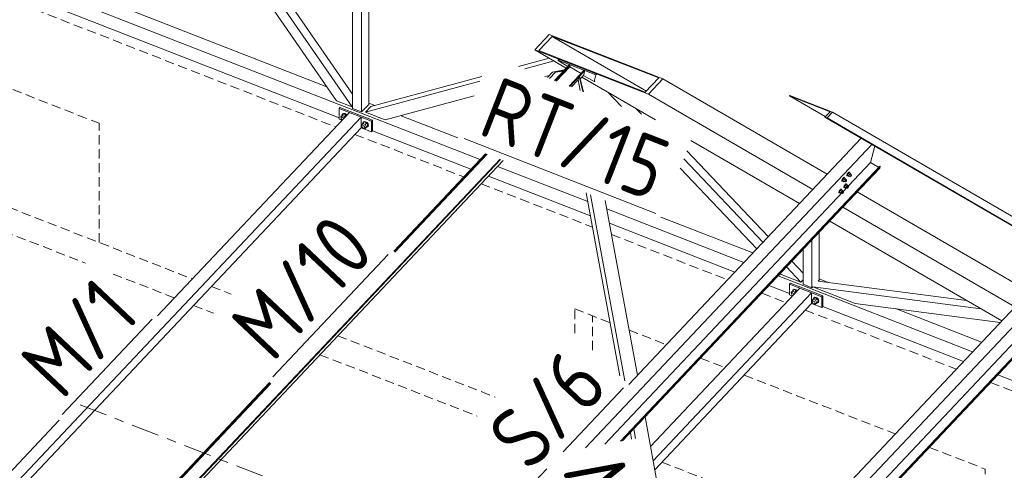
# Model space of a CAD drawing. Header units: millimetres. Extents: x -681 to 506, y -45 to 794.
# Tile 262 of 265: x 306 to 370, y 435 to 463. Entities that reach past the tile are written whole.
import ezdxf

# ---------------------------------------------------------------- set-up
doc = ezdxf.new("R2010")
doc.units = ezdxf.units.MM
doc.header["$LTSCALE"] = 0.6
for name, pattern in [('VERDECKT2', [1.5, 1, -0.5]), ('XKITLINE00', [0]), ('XKITLINE03', [6, 3, -1, 1, -1])]:
    doc.linetypes.add(name, pattern=pattern)
for name, color, linetype, lineweight in [('Bolt', 7, 'Continuous', 0), ('Part', 2, 'Continuous', 0), ('PartMark', 3, 'Continuous', 0), ('S-GRID', 1, 'Continuous', 0)]:
    doc.layers.add(name, color=color, linetype=linetype, lineweight=lineweight)
doc.styles.add('ISOCPEUR', font='ISOCPEUR.TTF')

msp = doc.modelspace()

# ---------------------------------------------------------------- linework, layer by layer
at = {"layer": 'Bolt', "color": 3, "linetype": 'XKITLINE00', "lineweight": 0}
for p, q in [((326.969, 457.24), (327.051, 457.335)), ((327.05, 457.342), (327.074, 457.411)), ((327.052, 457.336), (327.05, 457.342)), ((327.051, 457.335), (327.143, 457.433)), ((327.216, 457.271), (327.051, 457.335)), ((327.074, 457.411), (327.138, 457.444)), ((327.074, 457.411), (327.091, 457.43)), ((327.155, 457.462), (327.091, 457.43)), ((327.138, 457.444), (327.226, 457.431)), ((327.308, 457.369), (327.143, 457.433)), ((327.243, 457.449), (327.155, 457.462)), ((327.216, 457.271), (327.308, 457.369)), ((327.226, 457.431), (327.314, 457.375)), ((327.331, 457.394), (327.243, 457.449)), ((327.335, 457.316), (327.308, 457.369)), ((327.314, 457.375), (327.348, 457.33)), ((327.366, 457.349), (327.331, 457.394)), ((326.999, 457.182), (326.969, 457.24)), ((326.992, 457.164), (327.005, 457.201)), ((327.005, 457.116), (326.992, 457.164)), ((327.005, 457.201), (327.051, 457.25)), ((327.005, 457.201), (327.04, 457.219)), ((327.04, 457.071), (327.005, 457.116)), ((327.04, 457.219), (327.087, 457.212)), ((327.08, 457.046), (327.04, 457.071)), ((327.087, 457.212), (327.135, 457.182)), ((327.135, 457.182), (327.168, 457.139)), ((327.243, 457.219), (327.216, 457.271)), ((328.299, 456.721), (328.381, 456.816)), ((328.329, 456.663), (328.299, 456.721)), ((328.322, 456.645), (328.335, 456.683)), ((328.335, 456.683), (328.381, 456.731)), ((328.335, 456.683), (328.37, 456.7)), ((328.37, 456.7), (328.417, 456.693)), ((328.38, 456.823), (328.403, 456.892)), ((328.382, 456.817), (328.38, 456.823)), ((328.381, 456.816), (328.473, 456.914)), ((328.381, 456.816), (328.546, 456.752)), ((328.403, 456.892), (328.468, 456.925)), ((328.403, 456.892), (328.421, 456.911)), ((328.417, 456.693), (328.465, 456.663)), ((328.485, 456.943), (328.421, 456.911)), ((328.465, 456.663), (328.5, 456.618)), ((328.468, 456.925), (328.556, 456.912)), ((328.638, 456.85), (328.473, 456.914)), ((328.573, 456.93), (328.485, 456.943)), ((328.546, 456.752), (328.638, 456.85)), ((328.546, 456.752), (328.628, 456.593)), ((328.556, 456.912), (328.643, 456.856)), ((328.661, 456.875), (328.573, 456.93)), ((328.628, 456.593), (328.72, 456.69)), ((328.72, 456.69), (328.638, 456.85)), ((328.638, 456.595), (328.72, 456.69)), ((328.643, 456.856), (328.708, 456.774)), ((328.725, 456.792), (328.661, 456.875)), ((328.708, 456.774), (328.731, 456.686)), ((328.731, 456.686), (328.708, 456.616)), ((328.749, 456.704), (328.725, 456.792)), ((328.725, 456.635), (328.749, 456.704)), ((328.335, 456.597), (328.322, 456.645)), ((328.37, 456.553), (328.335, 456.597)), ((328.417, 456.523), (328.37, 456.553)), ((328.465, 456.516), (328.417, 456.523)), ((328.5, 456.533), (328.465, 456.516)), ((328.479, 456.523), (328.546, 456.497)), ((328.5, 456.618), (328.512, 456.571)), ((328.5, 456.533), (328.546, 456.582)), ((328.512, 456.571), (328.5, 456.533)), ((328.546, 456.497), (328.638, 456.595)), ((328.546, 456.497), (328.628, 456.593)), ((328.643, 456.584), (328.63, 456.586)), ((328.708, 456.616), (328.643, 456.584)), ((328.708, 456.616), (328.725, 456.635)), ((359.527, 453.464), (359.529, 453.499)), ((359.55, 453.554), (359.529, 453.499)), ((359.584, 453.614), (359.55, 453.554)), ((359.552, 453.486), (359.574, 453.541)), ((359.609, 453.597), (359.558, 453.492)), ((359.574, 453.541), (359.608, 453.601)), ((359.622, 453.663), (359.584, 453.614)), ((359.608, 453.601), (359.645, 453.65)), ((359.672, 453.664), (359.609, 453.597)), ((359.702, 453.543), (359.609, 453.597)), ((359.653, 453.688), (359.622, 453.663)), ((359.645, 453.65), (359.677, 453.674)), ((359.651, 453.438), (359.702, 453.543)), ((359.67, 453.681), (359.653, 453.688)), ((359.67, 453.681), (359.693, 453.668)), ((359.672, 453.664), (359.765, 453.61)), ((359.677, 453.674), (359.693, 453.668)), ((359.693, 453.668), (359.692, 453.653)), ((359.765, 453.61), (359.702, 453.543)), ((359.75, 453.56), (359.825, 453.516)), ((359.778, 453.572), (359.765, 453.61)), ((359.767, 453.55), (359.778, 453.572)), ((359.782, 453.483), (359.801, 453.507)), ((359.801, 453.507), (359.816, 453.52)), ((359.823, 453.499), (359.813, 453.471)), ((359.816, 453.52), (359.825, 453.516)), ((359.825, 453.516), (359.823, 453.499)), ((359.21, 453.128), (359.212, 453.163)), ((359.21, 453.128), (359.233, 453.114)), ((359.233, 453.219), (359.212, 453.163)), ((359.267, 453.279), (359.233, 453.219)), ((359.233, 453.114), (359.235, 453.15)), ((359.249, 453.108), (359.233, 453.114)), ((359.235, 453.15), (359.257, 453.205)), ((359.292, 453.262), (359.241, 453.156)), ((359.334, 453.102), (359.241, 453.156)), ((359.241, 453.156), (359.254, 453.118)), ((359.259, 453.115), (359.249, 453.108)), ((359.254, 453.118), (359.347, 453.064)), ((359.257, 453.205), (359.291, 453.265)), ((359.305, 453.327), (359.267, 453.279)), ((359.291, 453.265), (359.328, 453.314)), ((359.355, 453.329), (359.292, 453.262)), ((359.385, 453.208), (359.292, 453.262)), ((359.336, 453.352), (359.305, 453.327)), ((359.328, 453.314), (359.36, 453.338)), ((359.334, 453.102), (359.385, 453.208)), ((359.334, 453.102), (359.347, 453.064)), ((359.353, 453.346), (359.336, 453.352)), ((359.347, 453.064), (359.383, 453.102)), ((359.353, 453.346), (359.376, 453.332)), ((359.355, 453.329), (359.448, 453.275)), ((359.36, 453.338), (359.376, 453.332)), ((359.362, 453.115), (359.436, 453.072)), ((359.376, 453.332), (359.375, 453.317)), ((359.448, 453.275), (359.385, 453.208)), ((359.425, 452.908), (359.387, 452.859)), ((359.41, 452.845), (359.448, 452.894)), ((359.475, 452.909), (359.411, 452.842)), ((359.456, 452.932), (359.425, 452.908)), ((359.433, 453.224), (359.508, 453.181)), ((359.436, 453.072), (359.437, 453.09)), ((359.444, 453.069), (359.436, 453.072)), ((359.437, 453.09), (359.448, 453.117)), ((359.46, 453.081), (359.444, 453.069)), ((359.461, 453.236), (359.448, 453.275)), ((359.448, 453.117), (359.465, 453.147)), ((359.448, 452.894), (359.479, 452.919)), ((359.45, 453.214), (359.461, 453.236)), ((359.473, 452.926), (359.456, 452.932)), ((359.479, 453.105), (359.46, 453.081)), ((359.465, 453.147), (359.484, 453.172)), ((359.473, 452.926), (359.496, 452.912)), ((359.475, 452.909), (359.567, 452.855)), ((359.496, 453.135), (359.479, 453.105)), ((359.479, 452.919), (359.496, 452.912)), ((359.484, 453.172), (359.499, 453.184)), ((359.496, 452.912), (359.495, 452.897)), ((359.506, 453.163), (359.496, 453.135)), ((359.499, 453.184), (359.508, 453.181)), ((359.508, 453.181), (359.506, 453.163)), ((359.527, 453.464), (359.55, 453.45)), ((359.55, 453.45), (359.552, 453.486)), ((359.567, 453.444), (359.55, 453.45)), ((359.651, 453.438), (359.558, 453.492)), ((359.558, 453.492), (359.571, 453.454)), ((359.576, 453.451), (359.567, 453.444)), ((359.571, 453.454), (359.664, 453.4)), ((359.651, 453.438), (359.664, 453.4)), ((359.664, 453.4), (359.7, 453.438)), ((359.679, 453.451), (359.753, 453.408)), ((359.753, 453.408), (359.754, 453.425)), ((359.761, 453.404), (359.753, 453.408)), ((359.754, 453.425), (359.765, 453.453)), ((359.777, 453.417), (359.761, 453.404)), ((359.765, 453.453), (359.782, 453.483)), ((359.796, 453.441), (359.777, 453.417)), ((359.813, 453.471), (359.796, 453.441)), ((359.012, 452.372), (359.015, 452.408)), ((359.012, 452.372), (359.035, 452.359)), ((359.036, 452.463), (359.015, 452.408)), ((359.035, 452.359), (359.038, 452.394)), ((359.052, 452.353), (359.035, 452.359)), ((359.07, 452.523), (359.036, 452.463)), ((359.038, 452.394), (359.059, 452.45)), ((359.094, 452.506), (359.044, 452.401)), ((359.137, 452.347), (359.044, 452.401)), ((359.044, 452.401), (359.057, 452.362)), ((359.061, 452.36), (359.052, 452.353)), ((359.057, 452.362), (359.15, 452.309)), ((359.059, 452.45), (359.093, 452.51)), ((359.108, 452.572), (359.07, 452.523)), ((359.093, 452.51), (359.131, 452.558)), ((359.157, 452.573), (359.094, 452.506)), ((359.187, 452.452), (359.094, 452.506)), ((359.139, 452.596), (359.108, 452.572)), ((359.131, 452.558), (359.162, 452.583)), ((359.137, 452.347), (359.187, 452.452)), ((359.137, 452.347), (359.15, 452.309)), ((359.156, 452.59), (359.139, 452.596)), ((359.15, 452.309), (359.186, 452.347)), ((359.156, 452.59), (359.179, 452.577)), ((359.157, 452.573), (359.25, 452.519)), ((359.162, 452.583), (359.179, 452.577)), ((359.164, 452.359), (359.238, 452.316)), ((359.179, 452.577), (359.178, 452.561)), ((359.25, 452.519), (359.187, 452.452)), ((359.236, 452.468), (359.31, 452.425)), ((359.238, 452.316), (359.24, 452.334)), ((359.247, 452.313), (359.238, 452.316)), ((359.24, 452.334), (359.25, 452.362)), ((359.262, 452.325), (359.247, 452.313)), ((359.263, 452.481), (359.25, 452.519)), ((359.25, 452.362), (359.267, 452.392)), ((359.253, 452.458), (359.263, 452.481)), ((359.281, 452.35), (359.262, 452.325)), ((359.267, 452.392), (359.286, 452.416)), ((359.298, 452.38), (359.281, 452.35)), ((359.286, 452.416), (359.302, 452.428)), ((359.309, 452.407), (359.298, 452.38)), ((359.302, 452.428), (359.31, 452.425)), ((359.31, 452.425), (359.309, 452.407)), ((359.329, 452.708), (359.332, 452.744)), ((359.329, 452.708), (359.352, 452.695)), ((359.353, 452.799), (359.332, 452.744)), ((359.352, 452.695), (359.355, 452.73)), ((359.369, 452.688), (359.352, 452.695)), ((359.387, 452.859), (359.353, 452.799)), ((359.355, 452.73), (359.376, 452.785)), ((359.411, 452.842), (359.361, 452.737)), ((359.454, 452.683), (359.361, 452.737)), ((359.361, 452.737), (359.374, 452.698)), ((359.378, 452.696), (359.369, 452.688)), ((359.374, 452.698), (359.467, 452.644)), ((359.376, 452.785), (359.41, 452.845)), ((359.504, 452.788), (359.411, 452.842)), ((359.454, 452.683), (359.504, 452.788)), ((359.454, 452.683), (359.467, 452.644)), ((359.467, 452.644), (359.503, 452.683)), ((359.481, 452.695), (359.555, 452.652)), ((359.567, 452.855), (359.504, 452.788)), ((359.553, 452.804), (359.627, 452.761)), ((359.555, 452.652), (359.557, 452.67)), ((359.564, 452.649), (359.555, 452.652)), ((359.557, 452.67), (359.567, 452.697)), ((359.58, 452.661), (359.564, 452.649)), ((359.58, 452.817), (359.567, 452.855)), ((359.567, 452.697), (359.584, 452.727)), ((359.57, 452.794), (359.58, 452.817)), ((359.598, 452.686), (359.58, 452.661)), ((359.584, 452.727), (359.603, 452.752)), ((359.615, 452.716), (359.598, 452.686)), ((359.603, 452.752), (359.619, 452.764)), ((359.626, 452.743), (359.615, 452.716)), ((359.619, 452.764), (359.627, 452.761)), ((359.627, 452.761), (359.626, 452.743)), ((355.941, 445.939), (356.023, 446.035)), ((355.971, 445.881), (355.941, 445.939)), ((355.964, 445.863), (355.977, 445.901)), ((355.977, 445.901), (356.023, 445.949)), ((355.977, 445.901), (356.012, 445.918)), ((356.012, 445.918), (356.059, 445.911)), ((356.022, 446.041), (356.046, 446.111)), ((356.024, 446.035), (356.022, 446.041)), ((356.023, 446.035), (356.116, 446.132)), ((356.188, 445.97), (356.023, 446.035)), ((356.046, 446.111), (356.11, 446.143)), ((356.046, 446.111), (356.063, 446.129)), ((356.059, 445.911), (356.107, 445.881)), ((356.127, 446.161), (356.063, 446.129)), ((356.11, 446.143), (356.198, 446.13)), ((356.28, 446.068), (356.116, 446.132)), ((356.215, 446.148), (356.127, 446.161)), ((356.188, 445.97), (356.28, 446.068)), ((356.215, 445.918), (356.188, 445.97)), ((356.198, 446.13), (356.286, 446.075)), ((356.303, 446.093), (356.215, 446.148)), ((356.307, 446.016), (356.28, 446.068)), ((356.286, 446.075), (356.32, 446.03)), ((356.338, 446.048), (356.303, 446.093)), ((355.977, 445.815), (355.964, 445.863)), ((356.012, 445.771), (355.977, 445.815)), ((356.052, 445.746), (356.012, 445.771)), ((356.107, 445.881), (356.14, 445.839)), ((357.271, 445.42), (357.353, 445.516)), ((357.301, 445.363), (357.271, 445.42)), ((357.294, 445.344), (357.307, 445.382)), ((357.307, 445.297), (357.294, 445.344)), ((357.307, 445.382), (357.353, 445.431)), ((357.307, 445.382), (357.342, 445.399)), ((357.342, 445.252), (357.307, 445.297)), ((357.342, 445.399), (357.389, 445.392)), ((357.352, 445.522), (357.375, 445.592)), ((357.354, 445.516), (357.352, 445.522)), ((357.353, 445.516), (357.445, 445.614)), ((357.353, 445.516), (357.518, 445.452)), ((357.375, 445.592), (357.44, 445.624)), ((357.375, 445.592), (357.393, 445.61)), ((357.389, 445.392), (357.437, 445.362)), ((357.457, 445.643), (357.393, 445.61)), ((357.437, 445.362), (357.472, 445.318)), ((357.44, 445.624), (357.528, 445.611)), ((357.61, 445.549), (357.445, 445.614)), ((357.545, 445.63), (357.457, 445.643)), ((357.472, 445.318), (357.484, 445.27)), ((357.472, 445.233), (357.518, 445.281)), ((357.484, 445.27), (357.472, 445.233)), ((357.518, 445.452), (357.61, 445.549)), ((357.518, 445.452), (357.6, 445.292)), ((357.518, 445.196), (357.61, 445.294)), ((357.518, 445.196), (357.6, 445.292)), ((357.528, 445.611), (357.615, 445.556)), ((357.633, 445.574), (357.545, 445.63)), ((357.6, 445.292), (357.692, 445.39)), ((357.615, 445.283), (357.602, 445.285)), ((357.692, 445.39), (357.61, 445.549)), ((357.61, 445.294), (357.692, 445.39)), ((357.615, 445.556), (357.68, 445.473)), ((357.68, 445.316), (357.615, 445.283)), ((357.697, 445.491), (357.633, 445.574)), ((357.68, 445.473), (357.703, 445.385)), ((357.703, 445.385), (357.68, 445.316)), ((357.68, 445.316), (357.697, 445.334)), ((357.721, 445.404), (357.697, 445.491)), ((357.697, 445.334), (357.721, 445.404)), ((357.389, 445.222), (357.342, 445.252)), ((357.437, 445.215), (357.389, 445.222)), ((357.472, 445.233), (357.437, 445.215)), ((357.451, 445.222), (357.518, 445.196))]:
    msp.add_line(p, q, dxfattribs=at)
at = {"layer": 'Part', "color": 2, "linetype": 'XKITLINE00', "lineweight": 0}
for p, q in [((318.473, 470.155), (326.701, 458.264)), ((327.735, 458.688), (319.816, 470.133)), ((296.761, 469.775), (335.931, 454.497)), ((319.47, 469.767), (327.698, 457.875)), ((301.116, 468.912), (326.068, 459.179)), ((300.038, 467.646), (326.863, 457.183)), ((327.735, 466.459), (327.735, 457.777)), ((328.305, 466.237), (328.305, 457.555)), ((328.767, 466.725), (328.767, 458.043)), ((340.372, 462.533), (339.45, 461.556)), ((339.707, 461.497), (340.572, 462.413)), ((340.372, 462.533), (347.682, 459.681)), ((340.572, 462.413), (346.629, 458.897)), ((347.425, 459.74), (340.572, 462.413)), ((339.45, 461.556), (346.76, 458.704)), ((339.45, 461.556), (341.481, 460.376)), ((339.707, 461.497), (346.56, 458.824)), ((338.407, 460.485), (340.375, 461.018)), ((338.819, 460.324), (340.695, 460.833)), ((341.691, 460.599), (340.729, 459.579)), ((340.768, 459.564), (341.73, 460.584)), ((340.956, 460.886), (340.947, 460.853)), ((340.947, 460.853), (341.583, 460.484)), ((341.013, 460.947), (340.956, 460.886)), ((340.956, 460.886), (343.384, 459.939)), ((341.013, 460.947), (343.441, 460)), ((341.691, 460.599), (341.73, 460.584)), ((341.73, 460.584), (341.697, 460.455)), ((328.903, 457.907), (336.036, 459.842)), ((340.099, 459.825), (340.395, 459.905)), ((340.26, 459.762), (340.586, 460.107)), ((340.397, 459.709), (340.788, 460.122)), ((340.586, 460.107), (341.364, 460.252)), ((340.788, 460.122), (341.338, 460.225)), ((340.788, 460.122), (341.283, 460.166)), ((341.697, 460.455), (340.832, 459.539)), ((341.338, 460.225), (341.364, 460.252)), ((342.624, 460.235), (341.661, 459.216)), ((341.697, 460.455), (342.429, 460.029)), ((341.7, 459.2), (342.663, 460.22)), ((342.308, 459.845), (342.252, 459.629)), ((342.335, 459.873), (342.308, 459.845)), ((342.551, 458.868), (342.308, 459.845)), ((342.589, 458.854), (342.335, 459.873)), ((342.38, 459.694), (342.581, 459.907)), ((342.58, 459.906), (343.27, 459.505)), ((342.663, 460.22), (342.581, 459.907)), ((342.624, 460.235), (342.663, 460.22)), ((343.384, 459.939), (343.27, 459.505)), ((343.384, 459.939), (343.441, 460)), ((328.557, 457.54), (335.917, 459.537)), ((342.252, 459.629), (341.807, 459.159)), ((342.38, 458.935), (342.252, 459.629)), ((342.478, 459.798), (347.208, 457.052)), ((343.27, 459.505), (343.327, 459.565)), ((346.56, 458.824), (347.425, 459.74)), ((347.682, 459.681), (346.76, 458.704)), ((347.682, 459.681), (358.251, 453.546)), ((329.836, 457.041), (335.548, 458.59)), ((345.029, 457.902), (344.148, 458.828)), ((346.76, 458.704), (357.329, 452.569)), ((355.836, 458.589), (355.854, 458.607)), ((358.444, 457.572), (355.836, 458.589)), ((355.836, 458.589), (358.141, 457.252)), ((355.854, 458.607), (358.598, 457.537)), ((327.698, 457.875), (326.701, 458.264)), ((328.305, 457.555), (328.767, 458.043)), ((328.767, 458.127), (329.155, 457.975)), ((327.528, 457.521), (315.187, 444.448)), ((326.921, 457.841), (326.863, 457.78)), ((326.863, 457.78), (328.953, 456.965)), ((326.863, 457.099), (326.863, 457.78)), ((329.011, 457.026), (326.921, 457.841)), ((328.288, 457.224), (327.528, 457.521)), ((327.698, 457.875), (327.735, 457.915)), ((327.735, 457.777), (328.305, 457.555)), ((328.557, 457.54), (328.903, 457.907)), ((329.836, 457.041), (328.557, 457.54)), ((330.847, 457.315), (334.496, 455.892)), ((346.309, 457.403), (345.945, 457.785)), ((358.444, 457.572), (358.115, 457.224)), ((358.252, 457.171), (358.598, 457.537)), ((358.598, 457.537), (372.418, 449.517)), ((328.288, 457.224), (297.337, 424.438)), ((326.863, 457.099), (327.058, 457.023)), ((328.288, 456.543), (328.288, 457.224)), ((329.011, 457.026), (328.953, 456.965)), ((328.953, 456.965), (328.953, 456.284)), ((329.011, 456.345), (329.011, 457.026)), ((358.115, 457.224), (358.252, 457.171)), ((358.115, 457.224), (387.13, 440.387)), ((358.252, 457.171), (396.542, 434.952)), ((298.104, 424.57), (328.288, 456.543)), ((328.288, 456.543), (328.953, 456.284)), ((328.953, 456.284), (329.011, 456.345)), ((329.011, 456.345), (335.344, 453.875)), ((342.724, 435.971), (361.134, 455.472)), ((360.446, 455.871), (345.504, 440.043)), ((349.492, 455.726), (356.48, 451.67)), ((336.285, 454.872), (330.377, 448.614)), ((330.406, 448.588), (336.324, 454.857)), ((336.388, 454.832), (330.452, 448.544)), ((354.475, 449.547), (349.232, 455.059)), ((361.05, 454.301), (361.327, 455.36)), ((337.217, 454.509), (312.016, 427.813)), ((312.054, 427.798), (337.256, 454.493)), ((312.153, 427.676), (337.413, 454.432)), ((361.05, 454.301), (343.961, 436.199)), ((354.13, 449.18), (349.03, 454.542)), ((361.583, 453.992), (361.05, 454.301)), ((337.059, 454.057), (342.858, 451.795)), ((361.652, 454.065), (344.96, 436.384)), ((361.67, 454.054), (344.994, 436.39)), ((353.729, 448.756), (348.796, 453.942)), ((359.277, 451.438), (361.641, 453.941)), ((361.641, 453.941), (361.67, 454.054)), ((361.67, 454.054), (361.652, 454.065)), ((336.471, 453.435), (343.027, 450.878)), ((344.928, 440.587), (342.756, 452.348)), ((345.254, 440.279), (343.046, 452.235)), ((360.199, 452.415), (371.259, 445.995)), ((346.053, 440.625), (343.976, 451.872)), ((344.078, 451.319), (352.9, 447.878)), ((345.088, 436.408), (359.277, 451.438)), ((359.277, 451.438), (370.337, 445.018)), ((344.248, 450.402), (352.313, 447.256)), ((347.568, 450.793), (353.477, 448.489)), ((358.428, 450.538), (369.488, 444.118)), ((357.739, 446.743), (357.739, 449.808)), ((357.277, 446.254), (357.277, 449.319)), ((356.707, 446.477), (356.707, 448.716)), ((337.385, 408.985), (374.144, 447.923)), ((356.707, 447.2), (355.989, 447.955)), ((373.456, 448.322), (358.512, 432.492)), ((355.292, 447.112), (355.243, 447.164)), ((356.571, 446.613), (355.644, 447.589)), ((356.665, 447.245), (356.707, 447.228)), ((374.058, 446.75), (336.994, 407.49)), ((355.105, 447.018), (367.618, 442.137)), ((355.292, 447.112), (356.571, 446.613)), ((355.893, 446.541), (355.835, 446.479)), ((357.983, 445.725), (355.893, 446.541)), ((356.571, 446.613), (356.707, 446.757)), ((357.681, 446.684), (367.228, 445.43)), ((357.683, 446.684), (357.739, 446.743)), ((357.739, 446.826), (358.317, 446.601)), ((374.66, 446.514), (337.596, 407.253)), ((374.678, 446.503), (337.615, 407.243)), ((346.898, 436.049), (356.5, 446.22)), ((347.068, 435.128), (357.26, 445.924)), ((354.518, 446.396), (355.835, 445.882)), ((355.835, 446.479), (357.925, 445.664)), ((355.835, 445.799), (355.835, 446.479)), ((356.5, 446.22), (357.26, 445.924)), ((356.707, 446.477), (357.277, 446.254)), ((357.26, 445.243), (357.26, 445.924)), ((357.277, 446.254), (357.335, 446.315)), ((357.335, 446.318), (368.145, 444.898)), ((357.335, 446.315), (360.065, 445.25)), ((355.835, 445.799), (356.03, 445.722)), ((357.983, 445.725), (357.925, 445.664)), ((357.925, 445.664), (357.925, 444.983)), ((357.983, 445.044), (357.983, 445.725)), ((347.173, 434.558), (357.26, 445.243)), ((357.26, 445.243), (357.925, 444.983)), ((357.925, 444.983), (357.983, 445.044)), ((357.983, 445.044), (367.03, 441.515)), ((360.065, 445.25), (369.399, 444.024)), ((362.649, 444.911), (368.194, 442.748)), ((340.583, 410.304), (372.285, 443.886)), ((369.235, 440.655), (381.577, 435.841)), ((322.397, 440.161), (311.083, 428.176)), ((311.122, 428.161), (322.425, 440.135)), ((322.472, 440.09), (311.129, 428.075)), ((308.858, 437.744), (297.064, 425.25)), ((348.065, 429.729), (346.546, 437.952)), ((345.94, 436.565), (345.825, 437.188)), ((345.679, 436.517), (345.599, 436.949))]:
    msp.add_line(p, q, dxfattribs=at)
at = {"layer": 'Part', "color": 4, "linetype": 'VERDECKT2', "lineweight": 0}
for p, q in [((298.909, 467.413), (326.651, 456.592)), ((294.974, 463.245), (311.434, 456.825)), ((289.686, 457.643), (317.428, 446.822)), ((311.434, 449.161), (311.434, 456.825)), ((288.533, 456.422), (310.546, 447.836)), ((327.881, 456.112), (334.879, 453.383)), ((336.006, 452.943), (343.161, 450.152)), ((344.382, 449.676), (351.848, 446.764)), ((312.338, 447.137), (316.276, 445.601)), ((318.658, 446.343), (319.927, 445.848)), ((354.053, 445.904), (355.623, 445.291)), ((317.505, 445.122), (318.774, 444.627)), ((342.021, 444.894), (344.296, 444.007)), ((342.021, 443.331), (342.021, 444.894)), ((356.853, 444.812), (366.566, 441.023)), ((343.173, 442.243), (343.173, 444.444)), ((345.516, 443.531), (347.913, 442.596)), ((326.784, 443.173), (336.896, 439.229)), ((325.631, 441.952), (335.744, 438.008)), ((350.118, 441.736), (351.688, 441.123)), ((352.918, 440.644), (362.631, 436.855)), ((368.77, 440.163), (381.365, 435.25)), ((364.836, 435.995), (368.428, 434.594)), ((347.63, 435.042), (351.614, 433.488)), ((368.428, 428.88), (368.428, 434.594))]:
    msp.add_line(p, q, dxfattribs=at)
at = {"layer": 'PartMark', "color": 1, "linetype": 'XKITLINE00', "lineweight": 0}
for p, q in [((334.905, 455.84), (347.232, 451.032)), ((322.599, 440.521), (330.03, 448.392)), ((309.06, 438.104), (314.839, 444.226)), ((341.268, 435.702), (345.156, 439.821)), ((339.141, 433.449), (340.235, 434.608))]:
    msp.add_line(p, q, dxfattribs=at)
at = {"layer": 'S-GRID', "color": 1, "linetype": 'XKITLINE03', "lineweight": 0}
msp.add_line((310.205, 438.733), (333.146, 429.785), dxfattribs=at)

# ---------------------------------------------------------------- texts
at = {"layer": 'PartMark', "color": 1, "style": 'ISOCPEUR', "width": 0.85}
for s, rotation, p in [('RT/15', -21.3083, (335.682, 456.181)), ('M/10', 46.65022, (322.575, 441.369)), ('M/1', 46.65022, (309.036, 438.952)), ('S/6', 46.65022, (339.117, 434.297)), ('M/6', -79.538, (341.239, 434.68))]:
    msp.add_text(s, height=4, rotation=rotation, dxfattribs=at).set_placement(p)

doc.saveas('drawing.dxf')
